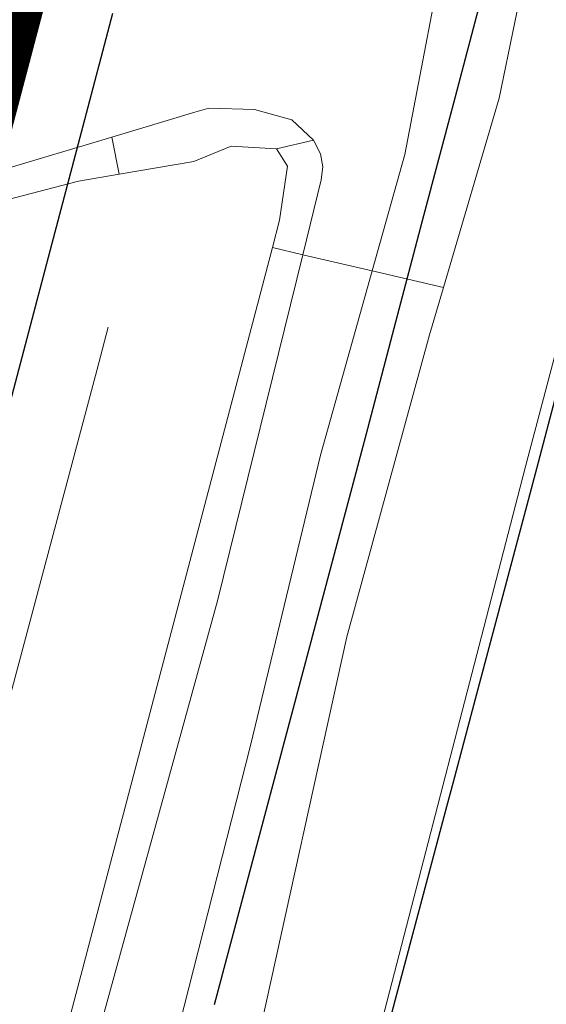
# Model space of a CAD drawing. Header units: metres. Extents: x 102313 to 104557, y 415820 to 422103.
# Tile 568 of 656: x 103710 to 103732, y 419105 to 419147. Entities that reach past the tile are written whole.
import ezdxf

# ---------------------------------------------------------------- set-up
doc = ezdxf.new("R2010")
doc.units = ezdxf.units.M
doc.header["$MEASUREMENT"] = 0
doc.linetypes.add('DGN Style 5', pattern=[84.730388, 36.313023, -48.417365])
doc.linetypes.add('KG-GV', pattern=[42, 12, -6, 0, -6, 12, -6])
for name, color, linetype, lineweight in [('00-50m-Bowgr-markering rijstrook', 4, 'DGN Style 5', 0), ('N-WE-KG-GRONDVERWERVING-G', 130, 'KG-GV', 30), ('N-WE-VH-KANTVERHARDING-GD', 6, 'Continuous', 30), ('Oever_slootkant', 92, 'Continuous', 0), ('Stuw', 32, 'Continuous', 0), ('water', 2, 'Continuous', 0), ('Wegdeel', 254, 'Continuous', 0)]:
    doc.layers.add(name, color=color, linetype=linetype, lineweight=lineweight)

msp = doc.modelspace()

# ---------------------------------------------------------------- linework, layer by layer
at = {"layer": '00-50m-Bowgr-markering rijstrook', "flags": 128}
msp.add_lwpolyline([(103905.514, 420045.784), (103904.698, 420040.858), (103903.88, 420035.933), (103903.059, 420031.008), (103902.236, 420026.084), (103901.411, 420021.16), (103900.583, 420016.236), (103899.753, 420011.313), (103899.224, 420008.191), (103898.92, 420006.391), (103898.084, 420001.468), (103897.246, 419996.547), (103896.406, 419991.625), (103895.563, 419986.705), (103894.718, 419981.784), (103893.87, 419976.864), (103893.019, 419971.945), (103892.618, 419969.629), (103892.166, 419967.026), (103891.311, 419962.107), (103890.453, 419957.189), (103889.592, 419952.271), (103888.729, 419947.353), (103887.864, 419942.437), (103886.996, 419937.52), (103886.125, 419932.604), (103885.252, 419927.688), (103884.376, 419922.773), (103883.498, 419917.859), (103882.618, 419912.944), (103881.735, 419908.031), (103880.849, 419903.117), (103879.961, 419898.204), (103879.07, 419893.292), (103878.177, 419888.38), (103877.281, 419883.468), (103876.383, 419878.557), (103875.483, 419873.647), (103874.579, 419868.737), (103873.674, 419863.827), (103872.765, 419858.918), (103871.855, 419854.009), (103870.942, 419849.101), (103870.242, 419844.153), (103869.539, 419839.205), (103868.834, 419834.257), (103868.126, 419829.31), (103867.416, 419824.363), (103866.703, 419819.416), (103865.988, 419814.469), (103865.27, 419809.523), (103864.55, 419804.577), (103863.827, 419799.631), (103863.101, 419794.685), (103862.373, 419789.74), (103861.643, 419784.795), (103860.91, 419779.85), (103860.174, 419774.906), (103859.436, 419769.961), (103858.695, 419765.017), (103857.952, 419760.074), (103857.245, 419756.467), (103856.99, 419755.172), (103856.027, 419750.272), (103855.06, 419745.371), (103854.922, 419744.671), (103854.092, 419740.472), (103853.121, 419735.573), (103852.147, 419730.674), (103851.171, 419725.776), (103850.192, 419720.878), (103849.211, 419715.981), (103848.227, 419711.084), (103847.241, 419706.188), (103846.252, 419701.292), (103845.261, 419696.397), (103844.267, 419691.502), (103843.271, 419686.608), (103842.272, 419681.714), (103841.271, 419676.821), (103840.267, 419671.929), (103839.261, 419667.037), (103838.252, 419662.145), (103837.241, 419657.254), (103836.227, 419652.363), (103835.211, 419647.473), (103834.192, 419642.584), (103833.171, 419637.695), (103832.148, 419632.806), (103831.121, 419627.918), (103830.093, 419623.031), (103829.061, 419618.144), (103828.028, 419613.257), (103826.992, 419608.372), (103825.953, 419603.486), (103824.912, 419598.601), (103823.868, 419593.717), (103822.822, 419588.833), (103821.773, 419583.95), (103820.722, 419579.068), (103819.668, 419574.185), (103818.612, 419569.304), (103817.554, 419564.423), (103816.493, 419559.542), (103815.429, 419554.662), (103814.363, 419549.783), (103813.294, 419544.904), (103813.293, 419544.9), (103812.223, 419540.026), (103811.15, 419535.148), (103810.073, 419530.271), (103808.995, 419525.394), (103807.914, 419520.518), (103806.83, 419515.642), (103805.744, 419510.767), (103804.656, 419505.893), (103803.565, 419501.019), (103802.471, 419496.145), (103801.375, 419491.273), (103800.277, 419486.4), (103799.176, 419481.529), (103798.072, 419476.658), (103796.966, 419471.787), (103795.858, 419466.917), (103794.747, 419462.048), (103793.633, 419457.179), (103792.518, 419452.311), (103791.399, 419447.443), (103790.278, 419442.576), (103789.155, 419437.709), (103788.029, 419432.843), (103786.901, 419427.978), (103785.77, 419423.113), (103784.637, 419418.249), (103783.501, 419413.385), (103782.363, 419408.522), (103781.222, 419403.659), (103780.079, 419398.797), (103778.933, 419393.936), (103777.785, 419389.075), (103776.561, 419384.232), (103775.335, 419379.39), (103774.106, 419374.549), (103772.875, 419369.708), (103771.642, 419364.868), (103770.406, 419360.028), (103769.24, 419355.172), (103769.157, 419354.826), (103768.072, 419350.316), (103766.902, 419345.461), (103765.729, 419340.606), (103764.553, 419335.752), (103763.375, 419330.899), (103762.195, 419326.046), (103761.012, 419321.194), (103759.827, 419316.342), (103758.639, 419311.491), (103757.449, 419306.641), (103756.256, 419301.791), (103755.06, 419296.942), (103753.863, 419292.093), (103752.663, 419287.245), (103751.46, 419282.398), (103750.255, 419277.551), (103749.047, 419272.705), (103747.837, 419267.86), (103746.624, 419263.015), (103745.409, 419258.17), (103744.192, 419253.327), (103742.972, 419248.484), (103741.749, 419243.641), (103740.524, 419238.8), (103739.297, 419233.959), (103738.067, 419229.118), (103736.834, 419224.278), (103735.6, 419219.439), (103734.362, 419214.6), (103733.122, 419209.762), (103731.88, 419204.925), (103730.635, 419200.088), (103729.388, 419195.252), (103728.138, 419190.417), (103727.152, 419186.606), (103726.886, 419185.582), (103725.632, 419180.747), (103724.375, 419175.913), (103723.116, 419171.08), (103721.855, 419166.247), (103721.676, 419165.562), (103720.591, 419161.414), (103719.325, 419156.582), (103718.057, 419151.751), (103716.787, 419146.92), (103715.515, 419142.09), (103714.24, 419137.261), (103712.963, 419132.432), (103711.684, 419127.604), (103710.403, 419122.776), (103709.119, 419117.949), (103707.833, 419113.122), (103706.545, 419108.296), (103705.255, 419103.471), (103703.963, 419098.646), (103702.668, 419093.822), (103701.371, 419088.999), (103700.072, 419084.176), (103698.77, 419079.353), (103697.467, 419074.532), (103696.161, 419069.711), (103694.853, 419064.89), (103693.543, 419060.07), (103692.23, 419055.251), (103690.915, 419050.432), (103689.599, 419045.614), (103688.279, 419040.796), (103686.958, 419035.979), (103685.634, 419031.163), (103684.309, 419026.347), (103682.981, 419021.532), (103681.65, 419016.718), (103680.318, 419011.904), (103678.983, 419007.091), (103677.646, 419002.278), (103676.307, 418997.466), (103674.966, 418992.655), (103673.622, 418987.844), (103672.276, 418983.034), (103670.928, 418978.225), (103669.578, 418973.416), (103668.225, 418968.607), (103666.871, 418963.8), (103665.514, 418958.993), (103664.155, 418954.186), (103662.793, 418949.381), (103661.43, 418944.575), (103660.064, 418939.771), (103658.696, 418934.967), (103657.326, 418930.164), (103655.954, 418925.361), (103654.579, 418920.559), (103653.202, 418915.758), (103651.823, 418910.957), (103650.442, 418906.157), (103649.058, 418901.358), (103647.673, 418896.559), (103646.285, 418891.761), (103644.894, 418886.963), (103643.502, 418882.166), (103642.108, 418877.37), (103640.711, 418872.575), (103639.312, 418867.78), (103637.911, 418862.985), (103636.507, 418858.192), (103635.102, 418853.399), (103633.694, 418848.606), (103632.284, 418843.815), (103630.872, 418839.024), (103629.457, 418834.233), (103628.04, 418829.443), (103626.622, 418824.654), (103625.2, 418819.866), (103623.777, 418815.078), (103622.352, 418810.291), (103620.924, 418805.505), (103619.494, 418800.719), (103618.062, 418795.934), (103616.628, 418791.149), (103615.67, 418787.959), (103615.191, 418786.365), (103613.752, 418781.582), (103612.311, 418776.8), (103610.868, 418772.018), (103609.423, 418767.237), (103607.975, 418762.456), (103606.525, 418757.676), (103605.073, 418752.897), (103603.619, 418748.119), (103602.163, 418743.341), (103600.704, 418738.564), (103599.243, 418733.787), (103597.78, 418729.011), (103596.315, 418724.236), (103594.848, 418719.462), (103593.378, 418714.688), (103591.906, 418709.915), (103590.432, 418705.143), (103588.956, 418700.371), (103587.478, 418695.6), (103585.997, 418690.829), (103584.514, 418686.06), (103583.029, 418681.291), (103581.542, 418676.522), (103580.053, 418671.755), (103578.561, 418666.988), (103577.067, 418662.222), (103575.571, 418657.456), (103574.073, 418652.691), (103572.573, 418647.927), (103571.07, 418643.164), (103569.565, 418638.401)], dxfattribs=at)
at = {"layer": 'N-WE-KG-GRONDVERWERVING-G', "linetype": 'Continuous', "lineweight": 0, "ltscale": 5, "const_width": 7.5, "flags": 128}
msp.add_lwpolyline([(103708.482, 419154.267), (103707.213, 419149.44), (103705.942, 419144.615), (103704.668, 419139.79), (103703.393, 419134.965), (103702.115, 419130.141), (103700.835, 419125.318), (103699.552, 419120.495), (103698.268, 419115.673), (103696.981, 419110.852), (103695.692, 419106.031), (103694.4, 419101.21)], dxfattribs=at)
at = {"layer": 'N-WE-VH-KANTVERHARDING-GD', "flags": 128}
for points in [[(103733.141, 419162.566), (103732.055, 419158.414), (103730.788, 419153.577), (103729.518, 419148.74), (103728.247, 419143.904), (103726.973, 419139.069), (103725.697, 419134.234), (103724.419, 419129.4), (103723.138, 419124.566), (103721.855, 419119.733), (103720.57, 419114.901), (103719.283, 419110.069), (103717.994, 419105.238)], [(103713.644, 419147.748), (103712.372, 419142.919), (103711.098, 419138.091), (103709.821, 419133.264), (103708.543, 419128.437), (103707.262, 419123.61), (103705.978, 419118.785), (103704.693, 419113.96), (103703.405, 419109.135), (103702.116, 419104.311)], [(103739.998, 419099.494), (103726.902, 419050.989), (103712.165, 419055.001), (103712.388, 419055.818), (103713.698, 419060.642), (103715.007, 419065.466), (103716.314, 419070.291), (103716.7, 419071.721), (103717.618, 419075.116), (103718.92, 419079.942), (103720.219, 419084.769), (103721.517, 419089.596), (103722.812, 419094.424), (103724.105, 419099.252), (103725.396, 419104.081), (103726.685, 419108.911), (103727.971, 419113.741), (103728.253, 419114.8), (103729.255, 419118.571), (103730.537, 419123.403), (103731.817, 419128.235), (103733.094, 419133.067)]]:
    msp.add_lwpolyline(points, dxfattribs=at)
at = {"layer": 'Oever_slootkant', "flags": 128}
for points in [[(103731.547, 419150.641), (103730.205, 419144.111), (103727.826, 419135.994)], [(103713.931, 419140.855), (103713.612, 419142.448)], [(103720.674, 419141.947), (103718.728, 419142.06), (103717.12, 419141.399), (103713.931, 419140.855)], [(103720.674, 419141.947), (103721.143, 419141.198), (103720.802, 419138.882), (103720.493, 419137.707)], [(103722.258, 419142.307), (103720.674, 419141.947)], [(103574.211, 419105.37), (103577.033, 419106.13), (103596.494, 419110.934), (103618.453, 419116.708), (103635.242, 419121.025), (103658.141, 419126.843), (103680.925, 419132.694), (103698.189, 419136.94), (103708.168, 419139.519), (103712.186, 419140.557), (103713.931, 419140.855)], [(103720.493, 419137.707), (103705.884, 419082.234), (103698.436, 419055.267), (103695.171, 419043.201), (103690.855, 419026.73), (103682.71, 418996.621), (103678.13, 418980.533), (103671.078, 418956.299), (103669.226, 418950.142), (103664.887, 418933.369), (103658.409, 418910.519), (103652.503, 418889.487), (103645.899, 418867.291), (103633.929, 418827.745), (103625.762, 418800)], [(103724.766, 419136.709), (103727.826, 419135.994)], [(103727.826, 419135.994), (103727.23, 419133.962), (103723.684, 419121.014)], [(103723.684, 419121.014), (103719.845, 419103.583)]]:
    msp.add_lwpolyline(points, dxfattribs=at)
at = {"layer": 'Stuw', "flags": 128}
for points in [[(103720.493, 419137.707), (103721.795, 419137.403)], [(103721.795, 419137.403), (103724.766, 419136.709)]]:
    msp.add_lwpolyline(points, dxfattribs=at)
at = {"layer": 'water', "flags": 128}
for points in [[(103728.158, 419152.089), (103726.169, 419141.705), (103724.766, 419136.709)], [(103713.612, 419142.448), (103717.169, 419143.513), (103717.764, 419143.691), (103719.726, 419143.635), (103721.33, 419143.185), (103722.258, 419142.307)], [(103713.612, 419142.448), (103707.853, 419140.723)], [(103722.585, 419140.608), (103722.647, 419141.173), (103722.551, 419141.732), (103722.258, 419142.307)], [(103721.795, 419137.403), (103722.585, 419140.608)], [(103721.795, 419137.403), (103718.137, 419122.567), (103712.153, 419100.815), (103698.059, 419048.202), (103690.242, 419019.484), (103683.065, 418993.925), (103674.492, 418962.513), (103656.12, 418897.746), (103633.955, 418822.112), (103627.34, 418800)], [(103724.766, 419136.709), (103722.548, 419128.81), (103719.547, 419116.361), (103713.651, 419093.162), (103708.986, 419076.11), (103703.086, 419053.778)]]:
    msp.add_lwpolyline(points, dxfattribs=at)
at = {"layer": 'Wegdeel', "flags": 128}
msp.add_lwpolyline([(103724.687, 419102.597), (103731.329, 419128.265), (103737.455, 419151.473), (103743.197, 419173.14), (103749.757, 419198.697), (103754.822, 419218.584), (103759.561, 419237.315), (103764.873, 419258.505), (103768.981, 419275.042), (103773.677, 419293.572), (103778.337, 419312.622), (103782.029, 419328.163), (103781.732, 419328.459)], dxfattribs=at)

doc.saveas('drawing.dxf')
